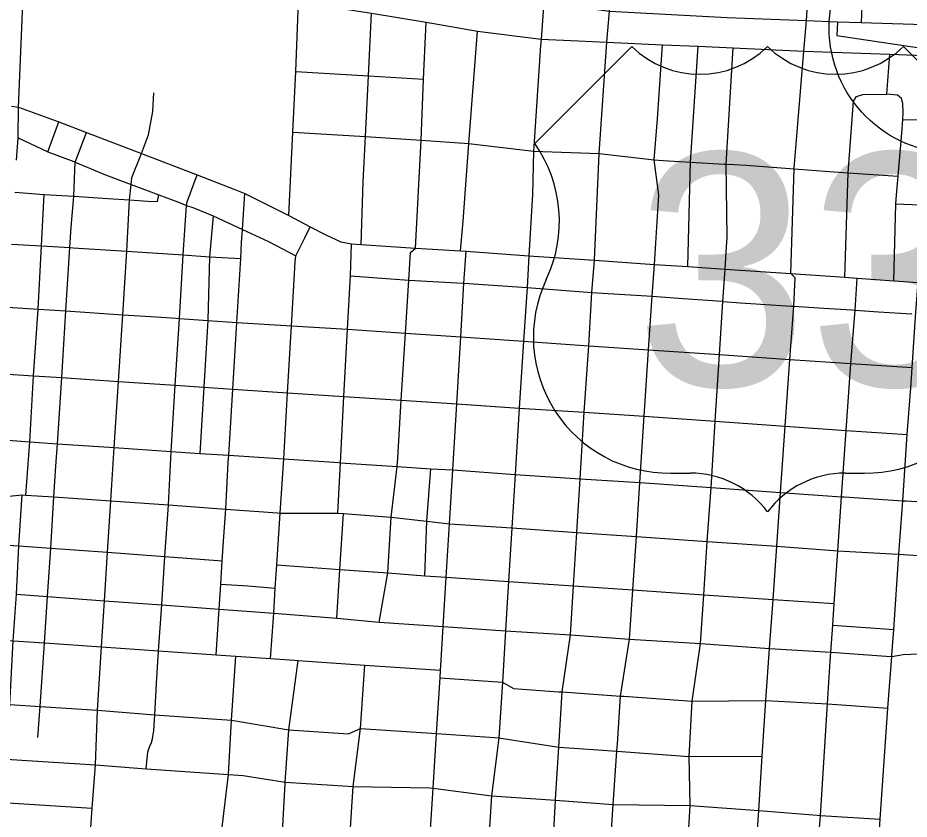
# Model space of a CAD drawing. Extents: x 1659811 to 1934326, y 644115 to 934867.
# Drawn here: x 1833252 to 1838584, y 707120 to 711915 of the extents above; entities that cross this region are included whole.
import ezdxf

# ---------------------------------------------------------------- set-up
doc = ezdxf.new("R2010")
doc.units = 0
for name, color, linetype in [('Default', 7, 'Continuous'), ('GM_X_City_Street', 7, 'Continuous'), ('GM_X_Interchange_Ramps', 7, 'Continuous'), ('GM_X_Interstate_Route', 7, 'Continuous'), ('GM_X_US_Route', 7, 'Continuous'), ('GM_X_US_Shield', 7, 'Continuous')]:
    doc.layers.add(name, color=color, linetype=linetype)

msp = doc.modelspace()

# ---------------------------------------------------------------- linework, layer by layer
at = {"layer": 'Default'}
msp.add_circle((1838855.2, 711854.9), 750, dxfattribs=at)
at = {"layer": 'GM_X_City_Street'}
for points in [[(1833255.7, 711379.8), (1833255.7, 711379.8), (1833285.9, 712097.8), (1833277.7, 712257.9), (1833296.3, 712626.7), (1833307.9, 712856.7), (1833313.7, 712971.2), (1833333.2, 713262), (1833334.6, 713283.3), (1833353.2, 713559.8), (1833415.7, 714293.7), (1833415.8, 714425.8)], [(1834872.9, 710731.4), (1834896.7, 711230.8), (1834915.1, 711594.6), (1834930.8, 712011.1), (1834943, 712203.2), (1834958.4, 712560.2), (1834979.6, 712779.4), (1834993.9, 713006.4), (1835006.1, 713246), (1835019.5, 713496)], [(1836408.5, 712161.8), (1836398.4, 712008.7), (1836382.1, 711787.3), (1836379.6, 711750.3)], [(1836775.9, 711769.1), (1836792.2, 711954.3), (1836803.1, 712123.1), (1836806.2, 712183.2)], [(1833285.9, 712097.8), (1833458.2, 712114.2), (1833605.3, 712127.8), (1833793.3, 712141.4), (1834035.8, 712127.8), (1834210.1, 712116.9), (1834277.1, 712123.8), (1834539.9, 712109.7), (1834771, 712041), (1834930.8, 712011.1), (1835368.1, 711942.6), (1835695.3, 711888), (1836001.2, 711835.3), (1836382.1, 711787.3), (1836603.6, 711777.1)], [(1837656.3, 706768.4), (1837683.8, 707172.4), (1837704.4, 707497.3), (1837727.6, 707830.5), (1837748.2, 708141.8), (1837770.3, 708435.1), (1837792.1, 708753.6), (1837814.9, 709075.4), (1837842.5, 709472.4), (1837870, 709871.4), (1837893.7, 710188.8), (1837902.4, 710359), (1837875.6, 710385.8), (1837896.4, 711011.4), (1837896.5, 711015.7), (1837953.3, 711715.9), (1837969.8, 711898.5), (1837981.8, 712088.3)], [(1835350.5, 711568.8), (1835368.1, 711942.6)], [(1835524.7, 709280.9), (1835546.1, 709628.2), (1835570.3, 710027.6), (1835591.7, 710345.1), (1835601.2, 710510), (1835630.7, 710536.1), (1835664.7, 711183.4), (1835679.7, 711547.4), (1835695.3, 711888)], [(1835949.9, 711163.8), (1836001.2, 711835.3)], [(1836379.6, 711750.3), (1836338.5, 711144.6), (1836336.7, 711118), (1836331.2, 710857.2), (1836309.5, 710490), (1836299.1, 710300.8), (1836277.5, 709980.8), (1836250.5, 709580.4), (1836226.5, 709182), (1836207.3, 708862.8), (1836187.7, 708542), (1836180.1, 708417), (1836169.5, 708247.3), (1836150.9, 707940.9), (1836128.9, 707607.2), (1836085.2, 707260.6), (1836059.7, 706851.5), (1836059.6, 706848.9), (1836035.8, 706451.2)], [(1836424.6, 706419.3), (1836446.9, 706829.8), (1836468.8, 707233.7), (1836469.2, 707240.9), (1836487.9, 707551.5), (1836507.7, 707881.6), (1836557.3, 708223.4), (1836577.1, 708517), (1836596.7, 708836.6), (1836616.5, 709157.5), (1836640.5, 709554.8), (1836666.9, 709952.3), (1836686.3, 710271.3), (1836701, 710464.9), (1836728.7, 711102.9), (1836775.9, 711769.1)], [(1836603.6, 711777.1), (1836775.9, 711769.1), (1837107.7, 711754.1), (1837321.1, 711744.5), (1837531.3, 711735), (1837953.3, 711715.9), (1838467.7, 711697.3), (1838827.1, 711684.4), (1839223.6, 711670.1), (1839821, 711650.3), (1840118.1, 711638.8), (1840162, 711637.1), (1840448.4, 711628.8), (1840954.9, 711614.1), (1841412.2, 711600.8)], [(1836708.1, 705018.9), (1836710.5, 705060.8), (1836752, 705693.2), (1836735.6, 705979.3), (1836775.9, 706089), (1836760.9, 706402), (1836770.8, 706568.1), (1836787.3, 706810.8), (1836814.3, 707207.3), (1836836.1, 707527.1), (1836839.1, 707571.4), (1836857.5, 707857), (1836911.1, 708197.7), (1836931.9, 708492.2), (1836953.7, 708812), (1836973.1, 709134.1), (1836999.4, 709531.4), (1837025.5, 709928), (1837046.5, 710248.7), (1837060.4, 710438.8), (1837086.5, 710853.8), (1837057.9, 711065.3), (1837078.4, 711310), (1837107.7, 711754.1)], [(1837259.2, 710426.7), (1837276.1, 711052.3), (1837321.1, 711744.5)], [(1837490, 710512.4), (1837495.3, 710602.9), (1837489.9, 711039.7), (1837531.3, 711735)], [(1838492.2, 710342), (1838504.6, 710802.8), (1838508.3, 710854.5), (1838518.2, 710968.1), (1838540.6, 711224.9), (1838545.8, 711304.8), (1838548.7, 711349.1), (1838545.6, 711403.3), (1838538.1, 711431.5), (1838514.4, 711452), (1838450.4, 711457.2), (1838467.7, 711697.3)], [(1834915.1, 711594.6), (1835350.5, 711568.8)], [(1835306.1, 710557.8), (1835318.2, 710932.8), (1835332.1, 711205), (1835350.5, 711568.8)], [(1835350.5, 711568.8), (1835679.7, 711547.4)], [(1833659.3, 706723.4), (1833687.3, 707039.8), (1833697.3, 707186.8), (1833716.5, 707444.6), (1833728.3, 707773), (1833752.3, 708150.6), (1833770.3, 708427.4), (1833789.4, 708717.1), (1833808.7, 709025), (1833829.5, 709343.2), (1833854.3, 709739), (1833880.1, 710138.8), (1833903.7, 710518.6), (1833920.6, 710825.1), (1833929.3, 710918), (1833933.8, 710959.2), (1833992.1, 711102.6), (1834034.7, 711215.5), (1834060.2, 711354.8), (1834065.6, 711467.1)], [(1838198.4, 710362.5), (1838220.1, 710988.2), (1838251.4, 711416.5), (1838269.9, 711444.3)], [(1838269.9, 711444.3), (1838306.2, 711455.7), (1838450.4, 711457.2)], [(1833244.8, 711063.2), (1833254, 711196.4), (1833255.7, 711379.8)], [(1838545.8, 711304.8), (1838694.5, 711306.5), (1838914.6, 711293.3)], [(1833431.9, 711113.3), (1833497.9, 711293)], [(1833254, 711196.4), (1833431.9, 711113.3), (1833586.7, 711054.9)], [(1833480.5, 709232.1), (1833489.5, 709365.8), (1833514.6, 709762.8), (1833539.9, 710161.2), (1833563.5, 710540.2), (1833571.7, 710661.9), (1833583, 710799.1), (1833586.5, 710848.6), (1833594.3, 711001.3), (1833595.1, 711051.7), (1833663.7, 711228.8)], [(1834896.7, 711230.8), (1835332.1, 711205), (1835664.7, 711183.4), (1835949.9, 711163.8), (1836336.7, 711118), (1836728.7, 711102.9), (1837057.9, 711065.3), (1837112.4, 711062.1)], [(1835901.1, 710520.2), (1835915.4, 710698.4), (1835949.9, 711163.8)], [(1833586.7, 711054.9), (1833595.1, 711051.7), (1833776.5, 710975.3), (1833929.3, 710918), (1834096, 710855.5), (1834212.6, 710811.3)], [(1837112.4, 711062.1), (1837276.1, 711052.3), (1837477.8, 711040.3), (1837489.9, 711039.7), (1837538.9, 711036.7)], [(1837538.9, 711036.7), (1837608.1, 711032.6), (1837896.4, 711011.4), (1838108.1, 710995.8), (1838220.1, 710988.2), (1838518.2, 710968.1)], [(1834020.9, 707421.1), (1834029, 707523.7), (1834041.6, 707556.7), (1834052, 707579.8), (1834058.8, 707602.1), (1834066.3, 707651.3), (1834071.1, 707743.9), (1834082.5, 707932.4), (1834094.3, 708127.4), (1834113.1, 708402), (1834131.1, 708691.8), (1834154.5, 709001), (1834169.1, 709319.8), (1834193.5, 709716.8), (1834218.5, 710116.5), (1834241.9, 710496.6), (1834260.9, 710793), (1834264.7, 710815), (1834326, 710975.3)], [(1833234.3, 710872.6), (1833409.1, 710858.6), (1833586.5, 710848.6), (1833791.3, 710834.7), (1833920.6, 710825.1), (1834029.2, 710818.2), (1834088.2, 710816.5), (1834096, 710855.5)], [(1833299.4, 709059.8), (1833324.4, 709377.6), (1833345.3, 709773.3), (1833374.1, 710172.4), (1833394.9, 710550.8), (1833409.1, 710858.6)], [(1834511.5, 709255.9), (1834513.9, 709298), (1834538.1, 709693), (1834562.3, 710092.8), (1834586.1, 710474), (1834590.8, 710569.9), (1834596.3, 710649), (1834610.8, 710864.2)], [(1834212.6, 710811.3), (1834260.9, 710793), (1834300, 710780), (1834420.5, 710729.8), (1834596.3, 710649), (1834752.5, 710575.9), (1834915.4, 710490.9)], [(1838504.6, 710802.8), (1838650.1, 710795.6), (1839170.6, 710798.7), (1839763.7, 710760)], [(1834420.5, 710729.8), (1834399.3, 710484.5), (1834389.3, 710104.7), (1834364.4, 709704.6), (1834340.5, 709308.6)], [(1834764.3, 708082.2), (1834782.7, 708352.8), (1834792.6, 708502.5), (1834801.7, 708641.8), (1834822.3, 708951.2), (1834844.1, 709275.8), (1834865.9, 709671), (1834888.5, 710072.6), (1834907.6, 710382.4), (1834912, 710455.3), (1834915.4, 710490.9), (1834968.6, 710598), (1835001.4, 710665.4)], [(1833213.5, 710561), (1833394.9, 710550.8), (1833563.5, 710540.2), (1833583.2, 710538.9)], [(1835167.1, 708950.8), (1835181.9, 709253.4), (1835202.1, 709648.8), (1835224.9, 710052.4), (1835242.7, 710370.3), (1835248.8, 710562.1)], [(1833583.2, 710538.9), (1833903.7, 710518.6), (1834241.9, 710496.6), (1834399.3, 710484.5), (1834586.1, 710474)], [(1835782.2, 708038), (1835795.9, 708272.9), (1835813.9, 708568.4), (1835834.3, 708888), (1835853.5, 709210.6), (1835877.9, 709606.2), (1835902.3, 710005.8), (1835920.8, 710326.9), (1835934.3, 710518.2)], [(1837129.6, 704935.8), (1837135.7, 705032.6), (1837180.4, 705661.4), (1837206.2, 706374.5), (1837250.6, 706794.2), (1837274.6, 707201.6), (1837267.1, 707495.1), (1837286.9, 707826.7), (1837335.3, 708170.8), (1837355.3, 708463.6), (1837376.7, 708781.8), (1837398.9, 709104.4), (1837423.7, 709501.2), (1837449.3, 709900.2), (1837470.1, 710218.4), (1837484, 710411.1), (1837490, 710512.4)], [(1835242.7, 710370.3), (1835591.7, 710345.1), (1835914.9, 710327.2)], [(1838112.1, 708065.9), (1838115.5, 708119.4), (1838126.7, 708281.6), (1838135.5, 708410.2), (1838157.6, 708726.6), (1838179.1, 709049.4), (1838207.9, 709446.6), (1838234.5, 709847.4), (1838260.7, 710166), (1838273.1, 710357.2)], [(1835914.9, 710327.2), (1835920.8, 710326.9), (1836299.1, 710300.8), (1836686.3, 710271.3), (1837046.5, 710248.7), (1837231.4, 710234.9), (1837465.6, 710218.7)], [(1838481.3, 708101.7), (1838491.9, 708254.7), (1838522.7, 708705.2), (1838545.3, 709026), (1838572.7, 709421), (1838595.3, 709727.6), (1838601.9, 709823.2), (1838624.1, 710154.9), (1838637.7, 710332.1)], [(1833190.5, 710184.2), (1833374.1, 710172.4), (1833539.9, 710161.2), (1833880.1, 710138.8), (1834048.9, 710127.6), (1834198.6, 710117.8)], [(1837465.6, 710218.7), (1837470.1, 710218.4), (1837574.3, 710210.6), (1837879.2, 710189.8)], [(1837879.2, 710189.8), (1837893.7, 710188.8), (1838073.3, 710178), (1838241.2, 710167.2)], [(1838241.2, 710167.2), (1838260.7, 710166), (1838400.7, 710155.9), (1838598.6, 710144.6), (1838602.9, 710146.3)], [(1834198.6, 710117.8), (1834218.5, 710116.5), (1834389.3, 710104.7), (1834562.3, 710092.8), (1834888.5, 710072.6), (1835224.9, 710052.4), (1835570.3, 710027.6), (1835902.3, 710005.8), (1836277.5, 709980.8), (1836666.9, 709952.3), (1837025.5, 709928), (1837449.3, 709900.2), (1837870, 709871.4), (1838234.5, 709847.4), (1838601.9, 709823.2)], [(1833164.6, 709784.2), (1833345.3, 709773.3), (1833514.6, 709762.8), (1833854.3, 709739), (1834193.5, 709716.8), (1834364.4, 709704.6), (1834538.1, 709693), (1834865.9, 709671), (1835202.1, 709648.8), (1835546.1, 709628.2), (1835877.9, 709606.2), (1836250.5, 709580.4), (1836640.5, 709554.8), (1836999.4, 709531.4), (1837423.7, 709501.2), (1837842.5, 709472.4), (1838207.9, 709446.6), (1838572.7, 709421)], [(1833105.6, 709394.2), (1833138.7, 709392.2), (1833324.4, 709377.6), (1833489.5, 709365.8), (1833829.5, 709343.2), (1834169.1, 709319.8), (1834340.5, 709308.6), (1834513.9, 709298), (1834844.1, 709275.8), (1835172.9, 709254)], [(1835413.3, 708299.2), (1835464.9, 708593.4), (1835486.3, 708928), (1835521.5, 709229.6), (1835524.7, 709280.9)], [(1833412.2, 708174.7), (1833430.7, 708452.6), (1833449.5, 708741.6), (1833468, 709049.1), (1833480.5, 709232.1)], [(1834437.9, 708104), (1834456.1, 708377), (1834466.1, 708525.6), (1834475.1, 708666.2), (1834484.8, 708812.3), (1834495.7, 708975.8), (1834511.5, 709255.9)], [(1835172.9, 709254), (1835181.9, 709253.4), (1835521.5, 709229.6), (1835721.9, 709217.3), (1835853.5, 709210.6), (1836226.5, 709182), (1836616.5, 709157.5), (1836973.1, 709134.1), (1836975.2, 709133.9)], [(1835687.5, 708575.7), (1835698.9, 708903.5), (1835721.9, 709217.3)], [(1836975.2, 709133.9), (1837398.9, 709104.4), (1837399.2, 709104.4)], [(1837399.2, 709104.4), (1837814.9, 709075.4), (1838179.1, 709049.4), (1838194.2, 709048.4)], [(1833075.5, 709047.8), (1833117.2, 709045.3), (1833277.6, 709061.1), (1833299.4, 709059.8), (1833468, 709049.1), (1833808.7, 709025), (1834154.5, 709001), (1834495.7, 708975.8), (1834806.6, 708952.4)], [(1833153.6, 707077.1), (1833163.5, 707220.4), (1833182.7, 707480.4), (1833189.1, 707618.8), (1833204.4, 707807.2), (1833224, 708186.6), (1833244.3, 708466.4), (1833258.8, 708756.3), (1833277.6, 709061.1)], [(1838194.2, 709048.4), (1838545.3, 709026), (1838565.3, 709024.8)], [(1838565.3, 709024.8), (1838883.5, 709005.6)], [(1834806.6, 708952.4), (1834822.3, 708951.2), (1835122.1, 708950.8)], [(1835122.1, 708950.8), (1835167.1, 708950.8), (1835200.1, 708948.6), (1835486.3, 708928), (1835698.9, 708903.5), (1835834.3, 708888), (1836207.3, 708862.8), (1836596.7, 708836.6), (1836953.7, 708812), (1837376.7, 708781.8), (1837792.1, 708753.6), (1838157.6, 708726.6), (1838479.4, 708707.7)], [(1835160.9, 708323.2), (1835178.9, 708614), (1835200.1, 708948.6)], [(1833068.5, 708767.2), (1833099.5, 708765.3), (1833258.8, 708756.3), (1833449.5, 708741.6), (1833789.4, 708717.1), (1833918.7, 708707.5)], [(1833918.7, 708707.5), (1834131.1, 708691.8), (1834475.1, 708666.2)], [(1838479.4, 708707.7), (1838522.7, 708705.2), (1838951.7, 708676.2), (1839226.5, 708657.4), (1839528.7, 708638.2)], [(1834801.7, 708641.8), (1835178.9, 708614)], [(1835178.9, 708614), (1835464.9, 708593.4), (1835687.5, 708575.7), (1835813.9, 708568.4), (1836187.7, 708542), (1836577.1, 708517), (1836931.9, 708492.2), (1837355.3, 708463.6), (1837770.3, 708435.1), (1838135.5, 708410.2)], [(1834466.1, 708525.6), (1834627.4, 708515.9), (1834792.6, 708502.5)], [(1833244.3, 708466.4), (1833430.7, 708452.6), (1833770.3, 708427.4), (1834113.1, 708402), (1834456.1, 708377), (1834782.7, 708352.8), (1835160.9, 708323.2), (1835413.3, 708299.2), (1835795.9, 708272.9), (1836169.5, 708247.3), (1836557.3, 708223.4), (1836911.1, 708197.7), (1837335.3, 708170.8), (1837748.2, 708141.8), (1838115.5, 708119.4), (1838445.5, 708095.6)], [(1838126.7, 708281.6), (1838491.9, 708254.7)], [(1833062.1, 708198.6), (1833224, 708186.6), (1833412.2, 708174.7), (1833752.3, 708150.6), (1834094.3, 708127.4), (1834437.9, 708104), (1834555.7, 708096.4), (1834764.3, 708082.2), (1834907.1, 708071.5)], [(1833372.5, 707608.8), (1833386.7, 707794), (1833412.2, 708174.7)], [(1838445.5, 708095.6), (1838480.7, 708093), (1838549.1, 708105.3), (1838688, 708111.2), (1838909.3, 708099), (1838910.4, 708098.9)], [(1834434.9, 706245.2), (1834433.3, 706552.7), (1834460.9, 706957.8), (1834512.1, 707387.9), (1834531.3, 707713.3), (1834555.7, 708096.4)], [(1834851.9, 707333.7), (1834852.4, 707342.7), (1834872.9, 707654.6), (1834929.7, 708069.8)], [(1834907.1, 708071.5), (1834929.7, 708069.8), (1835328.7, 708042.4), (1835780.7, 708012.4)], [(1837901, 704950.7), (1837903.1, 704982), (1837946.7, 705613.6), (1837993.2, 706338.7), (1838005.2, 706506.3), (1838021.5, 706746.1), (1838053.3, 707143.2), (1838096, 707810.1), (1838112.1, 708065.9)], [(1838259.6, 704955.8), (1838306.2, 705589.4), (1838352.4, 706311.2), (1838382.5, 706687.6), (1838384.2, 706728.9), (1838410.9, 707120.8), (1838457.1, 707785.2), (1838480.7, 708093), (1838481.3, 708101.7)], [(1835149.7, 705167.6), (1835166.1, 705464.8), (1835184.1, 705773.4), (1835209.1, 706192.8), (1835198.5, 706392.9), (1835205.5, 706500.6), (1835232.3, 706908.9), (1835253, 707224.7), (1835257.9, 707315.8), (1835301.3, 707663.4), (1835328.7, 708042.4)], [(1835666.6, 706191.3), (1835686.3, 706490.8), (1835711.3, 706905.4), (1835735.9, 707306.8), (1835756.7, 707632.2), (1835777.7, 707966.2), (1835780.7, 708012.4), (1835782.2, 708038)], [(1835777.7, 707966.2), (1836150.9, 707940.9), (1836216.6, 707902), (1836486, 707883.1), (1836507.7, 707881.6), (1836507.8, 707881.5)], [(1836507.8, 707881.5), (1836857.5, 707857), (1836878.1, 707855.5)], [(1836878.1, 707855.5), (1837286.9, 707826.7), (1837725.4, 707830.5)], [(1833038.5, 707817.6), (1833204.4, 707807.2), (1833386.7, 707794), (1833728.3, 707773), (1834071.1, 707743.9), (1834329, 707726.1), (1834531.3, 707713.3), (1834872.9, 707654.6), (1835231.2, 707630.9), (1835253.2, 707641.1)], [(1837725.4, 707830.5), (1837727.6, 707830.5), (1838096, 707810.1), (1838457.1, 707785.2)], [(1830975.7, 707628.7), (1831185.1, 707643.5), (1831783.1, 707602.2), (1832177.6, 707571.3), (1832578.7, 707542), (1833018.3, 707491.3), (1833182.7, 707480.4), (1833716.5, 707444.6), (1834020.9, 707421.1), (1834512.1, 707387.9), (1834599.5, 707382.2), (1834852.4, 707342.7), (1835227.6, 707317.8)], [(1835253.2, 707641.1), (1835301.3, 707663.4), (1835756.7, 707632.2), (1836103.2, 707608.9)], [(1836103.2, 707608.9), (1836128.9, 707607.2), (1836487.9, 707551.5), (1836607.2, 707544), (1836836.1, 707527.1), (1837267.1, 707495.1), (1837704.4, 707497.3)], [(1834749.5, 705194), (1834767.3, 705490.2), (1834749.6, 705588.1), (1834770.6, 705800.1), (1834812.3, 706219.6), (1834788.4, 706221.2), (1834806.1, 706527.7), (1834817.5, 706724.7), (1834829.3, 706934.4), (1834851.9, 707333.7)], [(1835227.6, 707317.8), (1835257.9, 707315.8), (1835714.3, 707307.2)], [(1835714.3, 707307.2), (1835735.9, 707306.8), (1836085.2, 707260.6), (1836468.8, 707233.7), (1836814.3, 707207.3), (1837274.6, 707201.6), (1837683.8, 707172.4), (1838033, 707144.8)], [(1833000.7, 707230.2), (1833163.5, 707220.4), (1833697.3, 707186.8)], [(1838033, 707144.8), (1838053.3, 707143.2), (1838410.9, 707120.8)]]:
    msp.add_lwpolyline(points, dxfattribs=at)
at = {"layer": 'GM_X_Interchange_Ramps'}
for points in [[(1838854.7, 712057), (1838853.7, 712029.3), (1838312.9, 711983.3), (1838300.7, 711983.3), (1838297.5, 711887)], [(1838154.5, 711891.7), (1838151.8, 711809.9), (1838779.1, 711714.9), (1838827.8, 711705.9), (1838827.1, 711684.4)]]:
    msp.add_lwpolyline(points, dxfattribs=at)
at = {"layer": 'GM_X_Interstate_Route'}
msp.add_lwpolyline([(1834151.8, 712239.5), (1834221.7, 712235.8), (1834685.3, 712211.1), (1834943, 712203.2), (1835213.7, 712157.9), (1835749.1, 712080.4), (1836398.4, 712008.7), (1836792.2, 711954.3), (1837496.3, 711916.2), (1837969.8, 711898.5), (1838154.5, 711891.7), (1838297.5, 711887), (1839238.3, 711856.2), (1839837.5, 711849), (1840535.8, 711803.7), (1840717.7, 711793.7), (1841425, 711749.7), (1842490.1, 711667.8), (1842925.4, 711630.7), (1843004, 711617.6), (1843170.2, 711570.5), (1843264.6, 711533.3), (1843319.9, 711507.2)], dxfattribs=at)
at = {"layer": 'GM_X_US_Route'}
msp.add_lwpolyline([(1833214.9, 711385.9), (1833255.7, 711379.8), (1833497.9, 711293), (1833663.7, 711228.8), (1833992.1, 711102.6), (1834326, 710975.3), (1834443.2, 710930.2), (1834550.9, 710887.6), (1834610.8, 710864.2), (1834872.9, 710731.4), (1835001.4, 710665.4), (1835095.1, 710615.9), (1835183.7, 710575.1), (1835248.8, 710562.1), (1835306.1, 710557.8), (1835630.7, 710536.1), (1835901.1, 710520.2), (1835934.3, 710518.2), (1836309.5, 710490), (1836701, 710464.9), (1837060.4, 710438.8), (1837259.2, 710426.7), (1837484, 710411.1), (1837875.6, 710385.8), (1838198.4, 710362.5), (1838273.1, 710357.2), (1838492.2, 710342), (1838637.7, 710332.1)], dxfattribs=at)
at = {"layer": 'GM_X_US_Shield'}
for p, q in [((1836925.1, 711743.3), (1836345.1, 711163.2)), ((1839129.4, 711163.2), (1838549.4, 711743.3)), ((1837157.2, 709190.9), (1837273.2, 709190.9)), ((1838201.3, 709190.9), (1838317.3, 709190.9))]:
    msp.add_line(p, q, dxfattribs=at)
for centre, radius, start, end in [((1837331.2, 712157.5), 580.1, 225.573, 314.427), ((1838143.3, 712157.5), 580.1, 225.573, 314.427), ((1835679.8, 710697.4), 812.1, 334.5471, 35.0009), ((1837148.1, 710003), 812.1, 154.8319, 270.6383), ((1838326.4, 710003), 812.1, 269.3617, 25.1681), ((1837273.2, 708610.8), 580.1, 36.8699, 90), ((1838201.3, 708610.8), 580.1, 90, 143.1301)]:
    msp.add_arc(centre, radius, start, end, dxfattribs=at)

# ---------------------------------------------------------------- texts
msp.add_text('33', height=1392.19, dxfattribs=at).set_placement((1836944.8, 709713))

doc.saveas('drawing.dxf')
